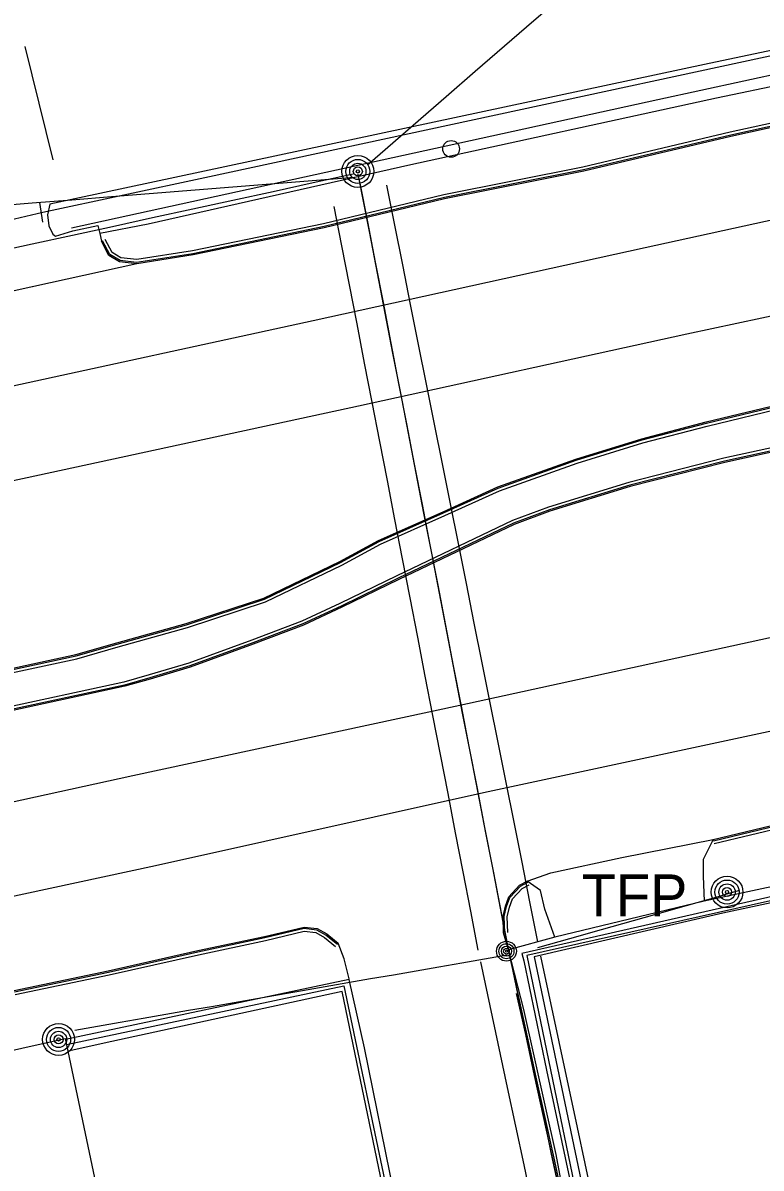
# Model space of a CAD drawing. Extents: x 368532 to 392481, y 10654822 to 10676899.
# Drawn here: x 388487.9 to 388576, y 10658614.6 to 10658751.4 of the extents above; entities that cross this region are included whole.
import ezdxf

# ---------------------------------------------------------------- set-up
doc = ezdxf.new("R2010")
doc.units = 0
for name, color, linetype in [('p_Catenary', 7, 'Continuous'), ('p_dtm retaining wall', 7, 'Continuous'), ('p_dtm sidewalk', 7, 'Continuous'), ('p_road - paved curb', 7, 'Continuous'), ('p_road general road feature', 7, 'Continuous'), ('p_road paint stripe', 7, 'Continuous'), ('p_structure building', 7, 'Continuous'), ('p_structure fence', 7, 'Continuous'), ('p_structure sign', 7, 'Continuous'), ('p_structure wall', 7, 'Continuous'), ('p_utility general pole', 7, 'Continuous'), ('p_utility guy anchor', 7, 'Continuous')]:
    doc.layers.add(name, color=color, linetype=linetype)

msp = doc.modelspace()

# ---------------------------------------------------------------- linework, layer by layer
at = {"layer": 'p_Catenary'}
for points in [[(388529, 10658734.44), (388538.4, 10658742.59), (388541.89, 10658745.63), (388545.39, 10658748.66), (388548.88, 10658751.69), (388552.37, 10658754.72), (388555.86, 10658757.75), (388559.35, 10658760.78), (388562.84, 10658763.81), (388566.33, 10658766.84), (388569.83, 10658769.87), (388573.32, 10658772.9), (388576.81, 10658775.93), (388580.3, 10658778.96), (388583.79, 10658781.99), (388587.28, 10658785.02), (388590.78, 10658788.05), (388594.27, 10658791.08), (388597.76, 10658794.11), (388605.08, 10658800.47)], [(388484.17, 10658723.96), (388488.97, 10658725), (388493.76, 10658726.05), (388498.56, 10658727.09), (388503.35, 10658728.14), (388508.15, 10658729.18), (388512.94, 10658730.23), (388517.74, 10658731.27), (388522.53, 10658732.31), (388527.32, 10658733.36)], [(388527.87, 10658733.33), (388529.24, 10658726.27), (388530.16, 10658721.5), (388531.09, 10658716.72), (388532.01, 10658711.94), (388532.94, 10658707.16), (388533.87, 10658702.38), (388534.79, 10658697.6), (388535.72, 10658692.82), (388536.64, 10658688.05), (388537.57, 10658683.27), (388538.49, 10658678.49), (388539.42, 10658673.71), (388540.34, 10658668.93), (388541.27, 10658664.15), (388542.2, 10658659.38), (388543.12, 10658654.6), (388544.05, 10658649.82), (388544.97, 10658645.04), (388545.96, 10658639.92)], [(388413.01, 10658723.84), (388417.75, 10658724.21), (388422.5, 10658724.59), (388427.25, 10658724.97), (388431.99, 10658725.35), (388436.74, 10658725.72), (388441.49, 10658726.1), (388446.23, 10658726.48), (388450.98, 10658726.86), (388455.72, 10658727.24), (388460.47, 10658727.61), (388465.22, 10658727.99), (388469.96, 10658728.37), (388474.71, 10658728.75), (388479.46, 10658729.13), (388484.2, 10658729.5), (388488.95, 10658729.88), (388493.7, 10658730.26), (388498.44, 10658730.64), (388527.42, 10658732.95)], [(388528.07, 10658732.45), (388529, 10658727.62), (388529.93, 10658722.8), (388530.87, 10658717.98), (388531.8, 10658713.15), (388532.73, 10658708.33), (388533.66, 10658703.51), (388534.6, 10658698.68), (388535.53, 10658693.86), (388536.46, 10658689.04), (388537.4, 10658684.21), (388538.33, 10658679.39), (388539.26, 10658674.57), (388540.19, 10658669.74), (388541.13, 10658664.92), (388542.06, 10658660.1), (388542.99, 10658655.27), (388543.93, 10658650.45), (388544.86, 10658645.63), (388545.79, 10658640.8)], [(388549.37, 10658641.61), (388548.42, 10658646.37), (388547.47, 10658651.13), (388546.52, 10658655.88), (388545.57, 10658660.64), (388544.62, 10658665.4), (388543.67, 10658670.16), (388542.72, 10658674.92), (388541.77, 10658679.67), (388540.82, 10658684.43), (388539.87, 10658689.19), (388538.92, 10658693.95), (388537.97, 10658698.71), (388537.02, 10658703.46), (388536.07, 10658708.22), (388535.12, 10658712.98), (388534.17, 10658717.74), (388533.22, 10658722.49), (388532.27, 10658727.25), (388531.32, 10658732.01)], [(388525.01, 10658729.46), (388525.92, 10658724.78), (388526.82, 10658720.11), (388527.73, 10658715.43), (388528.63, 10658710.75), (388529.54, 10658706.07), (388530.44, 10658701.4), (388531.35, 10658696.72), (388532.25, 10658692.04), (388533.16, 10658687.36), (388534.07, 10658682.69), (388534.97, 10658678.01), (388535.88, 10658673.33), (388536.78, 10658668.65), (388537.69, 10658663.98), (388538.59, 10658659.3), (388539.5, 10658654.62), (388540.4, 10658649.94), (388541.31, 10658645.27), (388542.21, 10658640.59)], [(388549.37, 10658640.91), (388550.63, 10658641.27), (388551.9, 10658641.63), (388553.17, 10658641.99), (388554.44, 10658642.35), (388555.71, 10658642.71), (388556.98, 10658643.07), (388558.24, 10658643.43), (388559.51, 10658643.79), (388560.78, 10658644.15), (388562.05, 10658644.51), (388563.32, 10658644.87), (388564.59, 10658645.23), (388565.86, 10658645.59), (388567.12, 10658645.95), (388568.39, 10658646.31), (388569.66, 10658646.67), (388570.93, 10658647.03), (388572.2, 10658647.39), (388573.47, 10658647.75)], [(388494.06, 10658631.04), (388496.78, 10658631.52), (388499.49, 10658631.99), (388502.21, 10658632.46), (388504.93, 10658632.94), (388507.65, 10658633.41), (388510.37, 10658633.88), (388513.09, 10658634.36), (388515.8, 10658634.83), (388518.52, 10658635.3), (388521.24, 10658635.78), (388523.96, 10658636.25), (388526.68, 10658636.72), (388529.39, 10658637.2), (388532.11, 10658637.67), (388534.83, 10658638.14), (388537.55, 10658638.61), (388540.27, 10658639.09), (388542.99, 10658639.56), (388545.7, 10658640.03)], [(388542.53, 10658639.22), (388545.71, 10658624.18), (388546.69, 10658619.56), (388547.67, 10658614.95), (388548.64, 10658610.33), (388549.62, 10658605.71), (388550.6, 10658601.09), (388551.57, 10658596.48), (388552.55, 10658591.86), (388553.53, 10658587.24), (388554.51, 10658582.63), (388555.48, 10658578.01), (388556.46, 10658573.39), (388557.44, 10658568.78), (388558.41, 10658564.16), (388559.39, 10658559.54), (388560.37, 10658554.93), (388561.34, 10658550.31), (388562.32, 10658545.69), (388563.3, 10658541.08)], [(388545.96, 10658639.94), (388548.08, 10658630.26), (388549.14, 10658625.43), (388550.2, 10658620.59), (388551.26, 10658615.75), (388552.32, 10658610.91), (388553.39, 10658606.07), (388554.45, 10658601.23), (388555.51, 10658596.39), (388556.57, 10658591.56), (388557.63, 10658586.72), (388558.69, 10658581.88), (388559.75, 10658577.04), (388560.81, 10658572.2), (388561.87, 10658567.36), (388562.93, 10658562.52), (388563.99, 10658557.69), (388565.05, 10658552.85), (388566.12, 10658548.01), (388567.74, 10658540.61)], [(388546.19, 10658639.05), (388547.15, 10658634.48), (388548.11, 10658629.91), (388549.06, 10658625.35), (388550.02, 10658620.78), (388550.97, 10658616.22), (388551.93, 10658611.65), (388552.89, 10658607.09), (388553.84, 10658602.52), (388554.8, 10658597.96), (388555.75, 10658593.39), (388556.71, 10658588.82), (388557.67, 10658584.26), (388558.62, 10658579.69), (388559.58, 10658575.13), (388560.53, 10658570.56), (388561.49, 10658566), (388562.45, 10658561.43), (388563.4, 10658556.86), (388564.36, 10658552.3)], [(388549.69, 10658639.89), (388554.05, 10658619.39), (388554.96, 10658615.09), (388555.88, 10658610.79), (388556.79, 10658606.48), (388557.71, 10658602.18), (388558.62, 10658597.88), (388559.54, 10658593.58), (388560.45, 10658589.27), (388561.37, 10658584.97), (388562.28, 10658580.67), (388563.2, 10658576.37), (388564.11, 10658572.06), (388565.02, 10658567.76), (388565.94, 10658563.46), (388566.85, 10658559.16), (388567.77, 10658554.86), (388568.68, 10658550.55), (388569.6, 10658546.25), (388570.51, 10658541.95)], [(388546.79, 10658635.43), (388547.87, 10658630.53), (388548.94, 10658625.63), (388550.01, 10658620.73), (388551.09, 10658615.83), (388552.16, 10658610.92), (388553.24, 10658606.02), (388554.31, 10658601.12), (388555.38, 10658596.22), (388556.46, 10658591.31), (388557.53, 10658586.41), (388558.61, 10658581.51), (388559.68, 10658576.61), (388560.76, 10658571.7), (388561.83, 10658566.8), (388562.9, 10658561.9), (388563.98, 10658557), (388565.05, 10658552.1), (388566.13, 10658547.19), (388567.2, 10658542.29)]]:
    msp.add_lwpolyline(points, dxfattribs=at)
at = {"layer": 'p_dtm retaining wall'}
for p, q in [((388593.29, 10658748.64), (388563.68, 10658742.21)), ((388563.68, 10658742.21), (388493.64, 10658726.88)), ((388526, 10658635.65), (388498.48, 10658629.67)), ((388539.99, 10658567.95), (388526, 10658635.65)), ((388498.48, 10658629.67), (388493.25, 10658628.53))]:
    msp.add_line(p, q, dxfattribs=at)
at = {"layer": 'p_dtm sidewalk'}
for p, q in [((388593.22, 10658747.18), (388570.69, 10658742.39)), ((388570.69, 10658742.39), (388534.18, 10658734.44)), ((388534.18, 10658734.44), (388502.81, 10658727.34)), ((388502.81, 10658727.34), (388497.05, 10658726.22)), ((388617.02, 10658656.74), (388569.24, 10658646.44)), ((388551.38, 10658642.17), (388545.86, 10658640.63)), ((388526.83, 10658637.1), (388492.95, 10658629.92))]:
    msp.add_line(p, q, dxfattribs=at)
at = {"layer": 'p_road - paved curb'}
for p, q in [((388589.16, 10658742), (388572.32, 10658738.33)), ((388589.24, 10658741.66), (388572.4, 10658737.99)), ((388589.27, 10658741.51), (388572.43, 10658737.84)), ((388572.32, 10658738.33), (388554.75, 10658734.18)), ((388572.4, 10658737.99), (388554.83, 10658733.84)), ((388572.43, 10658737.84), (388554.86, 10658733.69)), ((388554.75, 10658734.18), (388538.12, 10658730.87)), ((388554.83, 10658733.84), (388538.2, 10658730.53)), ((388554.86, 10658733.69), (388538.23, 10658730.38)), ((388538.12, 10658730.87), (388523.74, 10658727.4)), ((388538.2, 10658730.53), (388523.82, 10658727.06)), ((388538.23, 10658730.38), (388523.85, 10658726.91)), ((388523.74, 10658727.4), (388508.11, 10658724.16)), ((388523.82, 10658727.06), (388508.17, 10658723.82)), ((388523.85, 10658726.91), (388508.2, 10658723.67)), ((388508.17, 10658723.82), (388501.43, 10658722.75)), ((388508.11, 10658724.16), (388501.45, 10658723.11)), ((388508.2, 10658723.67), (388501.45, 10658722.6)), ((388501.45, 10658722.6), (388463.35, 10658714.27)), ((388569.46, 10658703.72), (388585.39, 10658707.53)), ((388569.5, 10658703.57), (388585.42, 10658707.38)), ((388569.58, 10658703.23), (388585.49, 10658707.04)), ((388561.77, 10658701.71), (388569.46, 10658703.72)), ((388561.81, 10658701.57), (388569.5, 10658703.57)), ((388561.91, 10658701.23), (388569.58, 10658703.23)), ((388553.88, 10658699.28), (388561.77, 10658701.71)), ((388553.93, 10658699.14), (388561.81, 10658701.57)), ((388554.04, 10658698.81), (388561.91, 10658701.23)), ((388580.54, 10658701.32), (388571.58, 10658699.38)), ((388580.62, 10658700.98), (388571.66, 10658699.04)), ((388580.65, 10658700.83), (388571.69, 10658698.89)), ((388544.58, 10658695.95), (388553.88, 10658699.28)), ((388544.64, 10658695.81), (388553.93, 10658699.14)), ((388571.58, 10658699.38), (388560.23, 10658696.49)), ((388571.66, 10658699.04), (388560.33, 10658696.15)), ((388544.77, 10658695.49), (388554.04, 10658698.81)), ((388571.69, 10658698.89), (388560.37, 10658696.01)), ((388560.23, 10658696.49), (388550.64, 10658693.53)), ((388538.04, 10658692.99), (388544.58, 10658695.95)), ((388538.1, 10658692.85), (388544.64, 10658695.81)), ((388538.24, 10658692.53), (388544.77, 10658695.49)), ((388560.33, 10658696.15), (388550.75, 10658693.2)), ((388560.37, 10658696.01), (388550.8, 10658693.06)), ((388550.64, 10658693.53), (388546.33, 10658691.93)), ((388530.34, 10658689.56), (388538.04, 10658692.99)), ((388530.41, 10658689.43), (388538.1, 10658692.85)), ((388530.56, 10658689.11), (388538.24, 10658692.53)), ((388550.75, 10658693.2), (388546.47, 10658691.61)), ((388550.8, 10658693.06), (388546.53, 10658691.47)), ((388546.33, 10658691.93), (388532.52, 10658685.34)), ((388546.47, 10658691.61), (388532.67, 10658685.03)), ((388546.53, 10658691.47), (388532.74, 10658684.89)), ((388525.72, 10658687.04), (388530.34, 10658689.56)), ((388525.79, 10658686.91), (388530.41, 10658689.43)), ((388525.95, 10658686.6), (388530.56, 10658689.11)), ((388516.65, 10658682.67), (388525.72, 10658687.04)), ((388516.71, 10658682.53), (388525.79, 10658686.91)), ((388516.84, 10658682.21), (388525.95, 10658686.6)), ((388532.52, 10658685.34), (388525.72, 10658682.03)), ((388532.67, 10658685.03), (388525.87, 10658681.72)), ((388532.74, 10658684.89), (388525.93, 10658681.58)), ((388507.37, 10658679.63), (388516.65, 10658682.67)), ((388507.41, 10658679.49), (388516.71, 10658682.53)), ((388507.52, 10658679.15), (388516.84, 10658682.21)), ((388525.72, 10658682.03), (388521.17, 10658679.91)), ((388525.87, 10658681.72), (388521.3, 10658679.59)), ((388525.93, 10658681.58), (388521.36, 10658679.45)), ((388521.17, 10658679.91), (388515.19, 10658677.65)), ((388499.08, 10658677.32), (388507.37, 10658679.63)), ((388499.12, 10658677.18), (388507.41, 10658679.49)), ((388499.22, 10658676.84), (388507.52, 10658679.15)), ((388521.3, 10658679.59), (388515.31, 10658677.32)), ((388521.36, 10658679.45), (388515.36, 10658677.18)), ((388494.18, 10658675.91), (388499.08, 10658677.32)), ((388494.22, 10658675.76), (388499.12, 10658677.18)), ((388515.19, 10658677.65), (388507.69, 10658674.89)), ((388515.31, 10658677.32), (388507.8, 10658674.56)), ((388515.36, 10658677.18), (388507.85, 10658674.42)), ((388478.66, 10658672.56), (388494.18, 10658675.91)), ((388478.69, 10658672.41), (388494.22, 10658675.76)), ((388494.3, 10658675.42), (388499.22, 10658676.84)), ((388478.77, 10658672.07), (388494.3, 10658675.42)), ((388507.69, 10658674.89), (388502.92, 10658673.48)), ((388507.8, 10658674.56), (388503.02, 10658673.14)), ((388507.85, 10658674.42), (388503.06, 10658673)), ((388502.92, 10658673.48), (388499.9, 10658672.62)), ((388503.02, 10658673.14), (388499.98, 10658672.28)), ((388503.06, 10658673), (388500.02, 10658672.13)), ((388499.9, 10658672.62), (388482.23, 10658668.8)), ((388499.98, 10658672.28), (388482.31, 10658668.46)), ((388500.02, 10658672.13), (388482.34, 10658668.31)), ((388570.31, 10658653.82), (388581.18, 10658656.43)), ((388570.35, 10658653.67), (388581.21, 10658656.28)), ((388570.43, 10658653.33), (388581.29, 10658655.94)), ((388559.38, 10658651.68), (388570.31, 10658653.82)), ((388550.91, 10658649.82), (388559.38, 10658651.68)), ((388548.09, 10658648.85), (388550.91, 10658649.82)), ((388545.88, 10658646.98), (388547.18, 10658648.38)), ((388547.18, 10658648.38), (388548.09, 10658648.85)), ((388547.27, 10658648.26), (388548.16, 10658648.72)), ((388547.49, 10658647.98), (388548.32, 10658648.41)), ((388545.49, 10658645.86), (388545.88, 10658646.98)), ((388546.01, 10658646.9), (388547.27, 10658648.26)), ((388546.32, 10658646.72), (388547.49, 10658647.98)), ((388545.2, 10658644.63), (388545.49, 10658645.86)), ((388545.35, 10658644.62), (388545.63, 10658645.82)), ((388545.63, 10658645.82), (388546.01, 10658646.9)), ((388545.7, 10658644.58), (388545.97, 10658645.72)), ((388545.97, 10658645.72), (388546.32, 10658646.72)), ((388545.27, 10658642.68), (388545.2, 10658644.63)), ((388545.42, 10658642.69), (388545.35, 10658644.62)), ((388545.77, 10658642.7), (388545.7, 10658644.58)), ((388516.73, 10658642.25), (388521.43, 10658643.36)), ((388516.76, 10658642.1), (388521.44, 10658643.21)), ((388521.43, 10658643.36), (388522.99, 10658643.19)), ((388521.44, 10658643.21), (388522.94, 10658643.04)), ((388522.94, 10658643.04), (388524.09, 10658642.41)), ((388522.99, 10658643.19), (388524.17, 10658642.53)), ((388508.73, 10658640.54), (388516.73, 10658642.25)), ((388508.76, 10658640.39), (388516.76, 10658642.1)), ((388508.84, 10658640.05), (388516.84, 10658641.76)), ((388516.84, 10658641.76), (388521.46, 10658642.85)), ((388521.46, 10658642.85), (388522.83, 10658642.7)), ((388522.83, 10658642.7), (388523.89, 10658642.11)), ((388523.89, 10658642.11), (388525.21, 10658641.03)), ((388524.09, 10658642.41), (388525.44, 10658641.3)), ((388524.17, 10658642.53), (388525.53, 10658641.42)), ((388545.86, 10658640.63), (388545.27, 10658642.68)), ((388498.03, 10658638.13), (388508.73, 10658640.54)), ((388498.06, 10658637.98), (388508.76, 10658640.39)), ((388526.24, 10658639.58), (388525.53, 10658641.42)), ((388547.67, 10658633.5), (388545.86, 10658640.63)), ((388498.14, 10658637.64), (388508.84, 10658640.05)), ((388526.81, 10658637.18), (388526.24, 10658639.58)), ((388486.8, 10658635.78), (388498.03, 10658638.13)), ((388486.83, 10658635.63), (388498.06, 10658637.98)), ((388486.91, 10658635.29), (388498.14, 10658637.64)), ((388526.83, 10658637.1), (388526.81, 10658637.18)), ((388528.66, 10658628.94), (388526.83, 10658637.1)), ((388551.55, 10658616.18), (388547.67, 10658633.5)), ((388533.61, 10658604.62), (388528.66, 10658628.94)), ((388555.27, 10658596.48), (388551.55, 10658616.18))]:
    msp.add_line(p, q, dxfattribs=at)
at = {"layer": 'p_road general road feature'}
for p, q in [((388615.38, 10658756.16), (388569.83, 10658746.54)), ((388569.83, 10658746.54), (388491.05, 10658729.74)), ((388491.05, 10658729.74), (388490.8, 10658728.46)), ((388490.8, 10658728.46), (388490.97, 10658727.16)), ((388490.97, 10658727.16), (388491.43, 10658726.15)), ((388491.75, 10658725.92), (388493.82, 10658726.57)), ((388493.82, 10658726.57), (388496.82, 10658727.21)), ((388496.82, 10658727.21), (388497.05, 10658726.22)), ((388491.43, 10658726.15), (388491.75, 10658725.92)), ((388497.05, 10658726.22), (388497.24, 10658725.3)), ((388498.12, 10658723.62), (388497.24, 10658725.3)), ((388498.23, 10658723.73), (388497.37, 10658725.37)), ((388498.5, 10658723.98), (388497.68, 10658725.53)), ((388499.41, 10658722.84), (388498.12, 10658723.62)), ((388499.46, 10658722.99), (388498.23, 10658723.73)), ((388499.57, 10658723.32), (388498.5, 10658723.98)), ((388501.45, 10658722.6), (388499.41, 10658722.84)), ((388501.43, 10658722.75), (388499.46, 10658722.99)), ((388501.45, 10658723.11), (388499.57, 10658723.32)), ((388616.31, 10658654.72), (388571.47, 10658645.02)), ((388570.31, 10658653.82), (388569.11, 10658651.43)), ((388569.11, 10658651.43), (388569.1, 10658649.43)), ((388549.68, 10658647.73), (388548.09, 10658648.85)), ((388569.1, 10658649.43), (388569.24, 10658646.44)), ((388550.18, 10658645.49), (388549.68, 10658647.73)), ((388569.24, 10658646.44), (388551.38, 10658642.17)), ((388571.47, 10658645.02), (388548.93, 10658639.82)), ((388551.38, 10658642.17), (388550.18, 10658645.49)), ((388548.93, 10658639.82), (388558.51, 10658594.01))]:
    msp.add_line(p, q, dxfattribs=at)
at = {"layer": 'p_road paint stripe'}
for p, q in [((388601.25, 10658733.12), (388562.17, 10658724.52)), ((388562.17, 10658724.52), (388522.51, 10658715.79)), ((388606.25, 10658722.58), (388567.16, 10658714.2)), ((388522.51, 10658715.79), (388482.83, 10658707.17)), ((388567.16, 10658714.2), (388527.92, 10658705.61)), ((388527.92, 10658705.61), (388488.37, 10658697.05)), ((388488.37, 10658697.05), (388448.79, 10658688.34)), ((388579.13, 10658678.38), (388540.03, 10658669.85)), ((388540.03, 10658669.85), (388500.99, 10658661.41)), ((388582.67, 10658667.95), (388542.86, 10658659.38)), ((388500.99, 10658661.41), (388460.74, 10658652.62)), ((388542.86, 10658659.38), (388503.69, 10658650.68)), ((388503.69, 10658650.68), (388464.02, 10658642.14))]:
    msp.add_line(p, q, dxfattribs=at)
at = {"layer": 'p_structure building'}
msp.add_lwpolyline([(388410.03, 10658611.58), (388492.92, 10658630.06), (388506.33, 10658566.26), (388466.17, 10658557.61), (388461.5, 10658576.22), (388419.32, 10658566.31), (388415.89, 10658582.36), (388406.96, 10658580.67), (388400.73, 10658609.69), (388408.81, 10658611.38)], close=True, dxfattribs=at)
at = {"layer": 'p_structure fence'}
for p, q in [((388509.6, 10658732.94), (388581.68, 10658748.47)), ((388490.24, 10658728.79), (388509.6, 10658732.94)), ((388490.24, 10658727.58), (388489.86, 10658729.95)), ((388471.08, 10658724.35), (388490.24, 10658728.79)), ((388598.06, 10658651.2), (388548.04, 10658639.96)), ((388548.04, 10658639.96), (388557.51, 10658594.16)), ((388493.08, 10658629.31), (388526.17, 10658636.33)), ((388526.17, 10658636.33), (388538.63, 10658577.32))]:
    msp.add_line(p, q, dxfattribs=at)
at = {"layer": 'p_structure sign'}
msp.add_line((388488.08, 10658748.59), (388491.42, 10658735.02), dxfattribs=at)
at = {"layer": 'p_structure wall'}
for p, q in [((388595.17, 10658651.06), (388547.45, 10658640.18)), ((388547.45, 10658640.18), (388547.68, 10658639.33)), ((388547.68, 10658639.33), (388550.38, 10658626.25)), ((388550.38, 10658626.25), (388556.76, 10658596.61))]:
    msp.add_line(p, q, dxfattribs=at)
at = {"layer": 'p_utility general pole'}
for centre, radius in [((388527.86, 10658733.65), 1.9), ((388527.86, 10658733.65), 1.44), ((388527.86, 10658733.65), 0.973), ((388527.86, 10658733.65), 0.539), ((388527.86, 10658733.65), 0.192), ((388571.96, 10658647.54), 1.9), ((388571.96, 10658647.54), 1.44), ((388571.96, 10658647.54), 0.973), ((388571.96, 10658647.54), 0.539), ((388571.96, 10658647.54), 0.192), ((388545.61, 10658640.47), 1.19), ((388545.61, 10658640.47), 0.901), ((388545.61, 10658640.47), 0.608), ((388545.61, 10658640.47), 0.337), ((388545.61, 10658640.47), 0.12), ((388492.11, 10658629.93), 1.9), ((388492.11, 10658629.93), 1.44), ((388492.11, 10658629.93), 0.973), ((388492.11, 10658629.93), 0.539), ((388492.11, 10658629.93), 0.192)]:
    msp.add_circle(centre, radius, dxfattribs=at)
at = {"layer": 'p_utility guy anchor'}
msp.add_circle((388539, 10658736.34), 1, dxfattribs=at)

# ---------------------------------------------------------------- texts
at = {"layer": 'p_utility general pole'}
msp.add_text('TFP', height=5, dxfattribs=at).set_placement((388554.6, 10658644.65))

doc.saveas('drawing.dxf')
